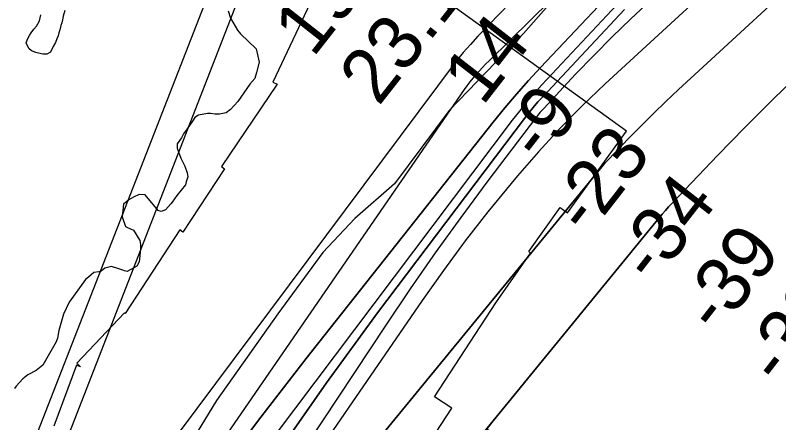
# Model space of a CAD drawing. Extents: x 3177185 to 3215018, y 812988 to 838321.
# Drawn here: x 3197387 to 3198323, y 824517 to 825017 of the extents above; entities that cross this region are included whole.
import ezdxf

# ---------------------------------------------------------------- set-up
doc = ezdxf.new("R2010")
doc.units = 0
for name, color, linetype in [('V-RIVR-EDGE', 7, 'Continuous'), ('V-RIVR-RANG', 7, 'Continuous'), ('V-RRAP-RVMT', 7, 'Continuous'), ('V-SITE-VEGE', 7, 'Continuous'), ('V-TOPO-DPTH', 7, 'Continuous'), ('V-TOPO-MINR', 7, 'Continuous'), ('V-TOPO-WATR', 7, 'Continuous'), ('V-WETL-SWMP', 7, 'Continuous')]:
    doc.layers.add(name, color=color, linetype=linetype)

msp = doc.modelspace()

# ---------------------------------------------------------------- linework, layer by layer
at = {"layer": 'V-RIVR-EDGE'}
msp.add_lwpolyline([(3198138.481753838, 825140.2522831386), (3198010.3257118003, 824994.5169699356), (3197919.2440045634, 824899.9821264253), (3197852.0813294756, 824810.1696090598), (3197803.2922250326, 824767.6916903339), (3197764.068153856, 824726.0594783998), (3197709.112965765, 824650.9958677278), (3197634.085269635, 824544.6849892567), (3197572.98334484, 824444.859864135), (3197533.727028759, 824390.1873563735), (3197478.7062760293, 824288.6084775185), (3197435.0387048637, 824207.866126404), (3197391.3829568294, 824131.9052170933), (3197326.731606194, 824002.965363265)], dxfattribs=at)
at = {"layer": 'V-RRAP-RVMT'}
for p, q in [((3197789.932000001, 825119.2989999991), (3197703.0340000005, 824934.8709999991)), ((3198136.574000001, 824874.729999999), (3197848.800000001, 825082.461999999)), ((3197708.450000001, 824932.260999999), (3197639.868000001, 824831.432999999)), ((3197703.034000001, 824934.8709999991), (3197708.450000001, 824932.260999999)), ((3198064.333000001, 824774.7559999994), (3198136.574000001, 824874.729999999)), ((3197643.721000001, 824828.7939999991), (3197592.8030000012, 824751.1009999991)), ((3197639.868000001, 824831.432999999), (3197643.721000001, 824828.7939999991)), ((3198016.643000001, 824727.138999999), (3198055.063000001, 824781.449999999)), ((3198055.063000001, 824781.449999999), (3198064.333000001, 824774.7559999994)), ((3197588.765000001, 824753.7359999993), (3197521.819000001, 824651.486999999)), ((3197592.8030000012, 824751.1009999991), (3197588.7650000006, 824753.7359999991)), ((3197976.491000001, 824664.393999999), (3198019.035000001, 824725.4449999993)), ((3198019.035000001, 824725.4449999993), (3198016.643000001, 824727.138999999)), ((3197901.046000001, 824549.1849999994), (3197976.4910000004, 824664.393999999)), ((3197521.238000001, 824652.0249999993), (3197462.653000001, 824590.4519999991)), ((3197521.819000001, 824651.486999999), (3197521.2380000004, 824652.0249999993)), ((3197462.653000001, 824590.4519999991), (3197467.174000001, 824586.081999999)), ((3197462.388000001, 824587.890999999), (3197434.403000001, 824513.1499999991)), ((3197467.174000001, 824586.081999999), (3197462.388000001, 824587.8909999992)), ((3197922.236000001, 824535.4539999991), (3197901.0460000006, 824549.184999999)), ((3197855.109000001, 824432.8039999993), (3197922.2360000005, 824535.4539999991))]:
    msp.add_line(p, q, dxfattribs=at)
at = {"layer": 'V-SITE-VEGE'}
for p, q in [((3197648.227, 825022.3179999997), (3197651.107, 825013.454)), ((3197651.107, 825013.454), (3197659.8310000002, 824998.653)), ((3197659.8310000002, 824998.653), (3197663.481, 824994.2050000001)), ((3197663.481, 824994.2050000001), (3197682.492, 824975.642)), ((3197682.492, 824975.642), (3197684.6350000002, 824966.7839999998)), ((3197684.6350000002, 824966.7839999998), (3197686.0500000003, 824959.4069999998)), ((3197686.0500000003, 824959.4069999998), (3197683.006, 824946.906)), ((3197683.006, 824946.906), (3197680.741, 824939.556)), ((3197680.741, 824939.556), (3197674.792, 824932.237)), ((3197674.792, 824932.237), (3197659.893, 824910.986)), ((3197659.893, 824910.986), (3197650.98, 824901.48)), ((3197650.98, 824901.48), (3197645.788, 824897.099)), ((3197607.437, 824891.5), (3197604.457, 824887.1029999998)), ((3197611.881, 824894.4119999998), (3197607.437, 824891.4999999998)), ((3197622.949, 824896.5399999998), (3197611.881, 824894.4119999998)), ((3197626.631, 824896.5069999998), (3197622.949, 824896.5399999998)), ((3197631.782, 824895.735), (3197626.631, 824896.507)), ((3197637.676, 824895.688), (3197631.782, 824895.735)), ((3197645.788, 824897.099), (3197637.676, 824895.688)), ((3197604.457, 824887.1029999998), (3197597.754, 824877.577)), ((3197593.29, 824871.718), (3197591.039, 824866.5800000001)), ((3197597.754, 824877.577), (3197593.29, 824871.718)), ((3197591.039, 824866.5800000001), (3197585.827, 824859.2540000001)), ((3197585.827, 824859.2540000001), (3197585.786, 824854.095)), ((3197585.786, 824854.095), (3197590.109, 824841.539)), ((3197590.109, 824841.539), (3197595.1920000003, 824831.9230000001)), ((3197595.1920000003, 824831.9230000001), (3197598.078, 824823.797)), ((3197598.078, 824823.797), (3197598.774, 824818.634)), ((3197598.774, 824818.634), (3197596.515, 824812.758)), ((3197595.753, 824809.082), (3197585.3370000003, 824795.9010000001)), ((3197596.515, 824812.758), (3197595.753, 824809.082)), ((3197538.936, 824796.995), (3197532.282, 824794.101)), ((3197546.302, 824796.9400000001), (3197538.936, 824796.995)), ((3197562.361, 824777.662), (3197546.302, 824796.9400000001)), ((3197585.3370000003, 824795.9010000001), (3197579.382, 824787.844)), ((3197526.361, 824790.462), (3197519.693, 824785.3559999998)), ((3197532.282, 824794.101), (3197526.361, 824790.462)), ((3197577.893, 824785.645), (3197571.2060000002, 824778.331)), ((3197579.382, 824787.844), (3197577.893, 824785.645)), ((3197519.693, 824785.3559999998), (3197518.099, 824769.9)), ((3197566.0330000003, 824776.161), (3197562.361, 824777.662)), ((3197571.2060000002, 824778.331), (3197566.0330000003, 824776.161)), ((3197518.099, 824769.9), (3197522.429, 824758.0789999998)), ((3197522.429, 824758.0789999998), (3197524.626, 824756.588)), ((3197524.626, 824756.588), (3197531.971, 824753.585)), ((3197531.971, 824753.585), (3197539.9760000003, 824740.998)), ((3197539.9760000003, 824740.998), (3197540.6750000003, 824735.837)), ((3197540.632, 824730.681), (3197539.8310000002, 824721.845)), ((3197540.6750000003, 824735.837), (3197540.632, 824730.681)), ((3197539.8310000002, 824721.845), (3197539.036, 824714.485)), ((3197539.036, 824714.485), (3197536.0500000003, 824709.353)), ((3197483.687, 824701.652), (3197477.0100000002, 824695.809)), ((3197489.585, 824702.3420000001), (3197483.687, 824701.6519999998)), ((3197492.536, 824703.057), (3197489.585, 824702.3420000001)), ((3197496.985, 824706.7069999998), (3197492.536, 824703.057)), ((3197505.105, 824708.853), (3197496.985, 824706.7070000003)), ((3197515.396, 824705.828), (3197505.105, 824708.853)), ((3197519.066, 824704.327), (3197515.396, 824705.828)), ((3197521.272, 824703.5709999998), (3197519.066, 824704.327)), ((3197524.213, 824702.813), (3197521.272, 824703.571)), ((3197536.0500000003, 824709.353), (3197524.213, 824702.813)), ((3197473.306, 824692.8910000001), (3197453.198, 824665.052)), ((3197477.0100000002, 824695.809), (3197473.306, 824692.8910000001)), ((3197453.198, 824665.052), (3197446.4560000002, 824650.368)), ((3197446.4560000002, 824650.368), (3197440.411, 824630.525)), ((3197440.411, 824630.525), (3197438.862, 824620.961)), ((3197438.862, 824620.961), (3197437.357, 824616.5519999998)), ((3197437.357, 824616.5519999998), (3197420.928, 824587.949)), ((3197412.775, 824581.381), (3197402.42, 824576.304)), ((3197420.928, 824587.949), (3197412.775, 824581.381)), ((3197396.489, 824571.193), (3197388.318, 824562.417)), ((3197402.42, 824576.304), (3197396.489, 824571.193)), ((3197388.318, 824562.417), (3197386.085, 824559.486))]:
    msp.add_line(p, q, dxfattribs=at)
at = {"layer": 'V-TOPO-DPTH'}
for points in [[(3197388.2985642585, 824009.5762654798), (3197392.0713573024, 824026.0602080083), (3197395.7916273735, 824042.5563040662), (3197399.626565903, 824059.0220526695), (3197403.6667534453, 824075.4352268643), (3197408.014814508, 824091.7695394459), (3197412.568124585, 824108.0512776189), (3197423.1278277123, 824144.4863781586), (3197424.4980778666, 824148.487873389), (3197426.1101432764, 824152.375299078), (3197428.0849315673, 824156.0916204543), (3197430.3015351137, 824159.6938722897), (3197528.2242767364, 824302.9971075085), (3197580.3556892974, 824377.5983458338), (3197633.5103705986, 824451.4466624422), (3197688.199955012, 824524.1655964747), (3197743.912808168, 824596.1316087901), (3197973.23496028, 824886.0299575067), (3197987.214294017, 824903.2309344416), (3198001.4881214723, 824920.1771479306), (3198016.2036895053, 824936.7412162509), (3198031.2137512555, 824953.0505211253), (3198400.677684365, 825344.0215286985)], [(3197388.2985642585, 824009.5762654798), (3197392.0713573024, 824026.0602080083), (3197395.7916273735, 824042.5563040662), (3197399.626565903, 824059.0220526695), (3197403.6667534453, 824075.4352268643), (3197408.014814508, 824091.7695394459), (3197412.568124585, 824108.0512776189), (3197423.1278277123, 824144.4863781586), (3197424.4980778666, 824148.487873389), (3197426.1101432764, 824152.375299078), (3197428.0849315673, 824156.0916204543), (3197430.3015351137, 824159.6938722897), (3197528.2242767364, 824302.9971075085), (3197580.3556892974, 824377.5983458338), (3197633.5103705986, 824451.4466624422), (3197688.199955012, 824524.1655964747), (3197743.912808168, 824596.1316087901), (3197973.23496028, 824886.0299575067), (3197987.214294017, 824903.2309344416), (3198001.4881214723, 824920.1771479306), (3198016.2036895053, 824936.7412162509), (3198031.2137512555, 824953.0505211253), (3198400.677684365, 825344.0215286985)], [(3198582.722718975, 825164.2233029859), (3198381.778389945, 824976.8980971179), (3198347.8359319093, 824944.6982316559), (3198314.275781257, 824912.1114487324), (3198281.289091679, 824878.9442896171), (3198248.6847094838, 824845.3902130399), (3198192.198327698, 824786.2348149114), (3198188.1750139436, 824781.9230075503), (3198184.2195434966, 824777.5512241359), (3198180.3658380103, 824773.0894766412), (3198176.5799758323, 824768.5677530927), (3197974.6761198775, 824521.6957086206)], [(3198073.816804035, 825114.7957702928), (3197954.364110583, 824991.1104714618), (3197945.178901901, 824981.229215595), (3197936.2548969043, 824971.1259666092), (3197927.722697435, 824960.6897279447), (3197586.779130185, 824504.021632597), (3197549.6674416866, 824451.4753447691), (3197514.4427048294, 824397.7604304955), (3197482.048395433, 824342.2925765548), (3197451.5410376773, 824285.656096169), (3197413.8220553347, 824211.0588369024), (3197404.21195556, 824190.5998677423), (3197395.413833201, 824169.8244527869), (3197387.833676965, 824148.5743691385), (3197381.065498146, 824127.0078396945), (3197323.541592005, 823923.1959409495)], [(3198310.9884963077, 825117.7155950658), (3198110.4110853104, 824932.9202793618), (3198082.2513736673, 824905.9494371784), (3198054.8192346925, 824878.2845533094), (3198028.478454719, 824849.5786069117), (3198002.8652474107, 824820.1786188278), (3197995.045070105, 824810.8432105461), (3197966.5818456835, 824775.8637394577), (3197938.8006657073, 824740.3659917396), (3197912.0425524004, 824704.0908290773), (3197885.96648354, 824667.2973897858), (3197514.017071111, 824126.2873361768), (3197508.6812235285, 824117.7502835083), (3197503.8676214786, 824108.9562606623), (3197499.8373877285, 824099.7767825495), (3197496.32939951, 824090.3403342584), (3197451.63103113, 823951.8686666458)], [(3198310.9884963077, 825117.7155950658), (3198110.4110853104, 824932.9202793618), (3198082.2513736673, 824905.9494371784), (3198054.8192346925, 824878.2845533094), (3198028.478454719, 824849.5786069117), (3198002.8652474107, 824820.1786188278), (3197995.045070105, 824810.8432105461), (3197966.5818456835, 824775.8637394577), (3197938.8006657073, 824740.3659917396), (3197912.0425524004, 824704.0908290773), (3197885.96648354, 824667.2973897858), (3197514.017071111, 824126.2873361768), (3197508.6812235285, 824117.7502835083), (3197503.8676214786, 824108.9562606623), (3197499.8373877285, 824099.7767825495), (3197496.32939951, 824090.3403342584), (3197451.63103113, 823951.8686666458)], [(3197262.997966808, 823305.8549675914), (3197270.916225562, 823342.7248028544), (3197297.1618885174, 823463.7448522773), (3197319.702762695, 823560.7254786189), (3197344.1403861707, 823657.1956286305), (3197371.423133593, 823752.9000641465), (3197400.6026303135, 823848.0940233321), (3197476.2531391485, 824082.4498993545), (3197482.543135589, 824099.9214885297), (3197489.5822682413, 824117.0557712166), (3197497.7451052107, 824133.6840941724), (3197506.65707839, 824149.9751106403), (3197595.570148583, 824300.3779515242), (3197651.003613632, 824390.6111467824), (3197708.4281850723, 824479.5096998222), (3197768.839416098, 824566.4062895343), (3197831.2417535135, 824651.9682370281), (3198011.367354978, 824890.3280688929), (3198016.748868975, 824897.2187101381), (3198022.272078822, 824903.9899698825), (3198028.0078324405, 824910.5821573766), (3198033.885281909, 824917.0549633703), (3198134.291559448, 825024.1576471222)], [(3198134.291559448, 825024.1576471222), (3198033.885281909, 824917.0549633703), (3198028.0078324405, 824910.5821573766), (3198022.272078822, 824903.9899698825), (3198016.748868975, 824897.2187101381), (3198011.367354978, 824890.3280688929), (3197831.2417535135, 824651.9682370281), (3197768.839416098, 824566.4062895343), (3197708.4281850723, 824479.5096998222), (3197651.003613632, 824390.6111467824), (3197595.570148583, 824300.3779515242), (3197506.65707839, 824149.9751106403), (3197497.7451052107, 824133.6840941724), (3197489.5822682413, 824117.0557712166), (3197482.543135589, 824099.9214885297), (3197476.2531391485, 824082.4498993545), (3197400.6026303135, 823848.0940233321), (3197371.423133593, 823752.9000641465), (3197344.1403861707, 823657.1956286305), (3197319.702762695, 823560.7254786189), (3197297.1618885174, 823463.7448522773), (3197270.916225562, 823342.7248028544), (3197262.997966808, 823305.8549675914)], [(3197604.2854930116, 824219.2307549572), (3198106.2721236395, 824831.0646095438), (3198108.139481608, 824833.285192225), (3198110.0418137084, 824835.4746359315), (3198111.996607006, 824837.6173711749), (3198113.9863744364, 824839.7289674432), (3198139.549136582, 824866.206910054), (3198154.4747548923, 824881.4030115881), (3198169.5711941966, 824896.424459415), (3198184.9238649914, 824911.1839266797), (3198200.447356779, 824925.7687402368), (3198240.477909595, 824962.7354028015), (3198276.1502736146, 824995.6666219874), (3198311.8298272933, 825028.5900470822)], [(3198311.8298272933, 825028.5900470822), (3198276.1502736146, 824995.6666219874), (3198240.477909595, 824962.7354028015), (3198200.447356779, 824925.7687402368), (3198184.9238649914, 824911.1839266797), (3198169.5711941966, 824896.424459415), (3198154.4747548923, 824881.4030115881), (3198139.549136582, 824866.206910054), (3198113.9863744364, 824839.7289674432), (3198111.996607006, 824837.6173711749), (3198110.0418137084, 824835.4746359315), (3198108.139481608, 824833.285192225), (3198106.2721236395, 824831.0646095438), (3197604.2854930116, 824219.2307549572)], [(3197590.9820153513, 824013.4882140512), (3197593.1890438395, 824022.0608106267), (3197600.1082814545, 824047.8214155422), (3197601.121178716, 824050.9038813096), (3197602.3467046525, 824053.8849758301), (3197603.891173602, 824056.7140134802), (3197605.6482712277, 824059.441679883), (3197638.9932744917, 824105.4307266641), (3197657.8058886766, 824130.905984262), (3197676.910372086, 824156.1563811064), (3197696.4526593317, 824181.06948682), (3197716.286815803, 824205.7577317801), (3198176.5799758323, 824768.5677530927), (3198180.3658380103, 824773.0894766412), (3198184.2195434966, 824777.5512241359), (3198188.1750139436, 824781.9230075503), (3198192.198327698, 824786.2348149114), (3198248.6847094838, 824845.3902130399), (3198281.289091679, 824878.9442896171), (3198314.275781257, 824912.1114487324), (3198347.8359319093, 824944.6982316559)], [(3197974.6761198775, 824521.6957086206), (3197965.1215226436, 824510.013103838), (3198215.648276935, 824329.434203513), (3198221.4748035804, 824338.1407052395), (3198253.723515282, 824386.3295287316), (3198387.8533237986, 824579.458826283)]]:
    msp.add_lwpolyline(points, dxfattribs=at)
at = {"layer": 'V-TOPO-MINR'}
for points in [[(3198649.650338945, 825632.1007775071), (3197967.9952205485, 824961.076715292), (3197963.8767134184, 824956.9415389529), (3197959.8138876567, 824952.7534046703), (3197955.8345839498, 824948.4858334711), (3197951.9109616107, 824944.165304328), (3197948.114886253, 824939.7377427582), (3197944.4327746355, 824935.2207652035), (3197940.921608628, 824930.5696636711), (3197937.5244063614, 824925.8291461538), (3197425.1432853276, 824181.9191720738), (3197418.4783899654, 824171.1636313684), (3197412.5446449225, 824160.0615388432), (3197407.7076253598, 824148.4396185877), (3197403.6017561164, 824136.4711465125), (3197369.7943818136, 824019.8195035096)], [(3197701.8070586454, 825143.0146909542), (3197340.5624180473, 824216.1422203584), (3197337.255194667, 824210.0211066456), (3197334.2823718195, 824203.7571227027), (3197331.811149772, 824197.2788334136), (3197329.6743282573, 824190.6576738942), (3197307.7971628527, 824112.4438878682), (3197304.388989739, 824099.2796943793), (3197301.324552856, 824086.0429159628), (3197298.7757203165, 824072.6972601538), (3197296.570624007, 824059.2790194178), (3197294.5705163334, 824045.8146414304), (3197292.498802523, 824032.3615834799), (3197290.3196795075, 824018.9255055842), (3197288.068950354, 824005.5007477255), (3197256.8138557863, 823823.5362040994), (3197240.682622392, 823731.7070649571), (3197224.088511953, 823639.9634599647), (3197206.8000859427, 823548.3481561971), (3197189.048782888, 823456.8183865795), (3197168.363838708, 823352.2815286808), (3197160.4596955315, 823313.1156020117)], [(3197657.439750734, 825129.2781656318), (3197378.842212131, 824414.6783962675), (3197375.1669150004, 824401.147880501), (3197371.1295290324, 824387.7344492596), (3197366.5490098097, 824374.4966448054), (3197361.606401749, 824361.3759248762), (3197322.3126279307, 824263.1827946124), (3197314.0976883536, 824241.4476006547), (3197306.44995376, 824219.5267080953), (3197299.653026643, 824197.3272676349), (3197293.42330451, 824174.9421285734), (3197234.411222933, 823945.8753186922)], [(3198073.816804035, 825114.7957702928), (3197954.364110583, 824991.1104714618), (3197945.178901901, 824981.229215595), (3197936.2548969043, 824971.1259666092), (3197927.722697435, 824960.6897279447), (3197586.779130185, 824504.021632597), (3197549.6674416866, 824451.4753447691), (3197514.4427048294, 824397.7604304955), (3197482.048395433, 824342.2925765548), (3197451.5410376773, 824285.656096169), (3197413.8220553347, 824211.0588369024), (3197404.21195556, 824190.5998677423), (3197395.413833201, 824169.8244527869), (3197387.833676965, 824148.5743691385), (3197381.065498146, 824127.0078396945), (3197323.541592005, 823923.1959409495)], [(3198310.9884963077, 825117.7155950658), (3198110.4110853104, 824932.9202793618), (3198082.2513736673, 824905.9494371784), (3198054.8192346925, 824878.2845533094), (3198028.478454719, 824849.5786069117), (3198002.8652474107, 824820.1786188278), (3197995.045070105, 824810.8432105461), (3197966.5818456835, 824775.8637394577), (3197938.8006657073, 824740.3659917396), (3197912.0425524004, 824704.0908290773), (3197885.96648354, 824667.2973897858), (3197514.017071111, 824126.2873361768), (3197508.6812235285, 824117.7502835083), (3197503.8676214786, 824108.9562606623), (3197499.8373877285, 824099.7767825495), (3197496.32939951, 824090.3403342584), (3197451.63103113, 823951.8686666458)], [(3198198.4198854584, 825108.5856042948), (3198032.7474397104, 824931.4291548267), (3198023.2989718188, 824920.9979162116), (3198014.078849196, 824910.3747716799), (3198005.2012444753, 824899.4637682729), (3197996.551985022, 824888.3608589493), (3197561.1686454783, 824310.7405805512), (3197541.4615387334, 824282.9216720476), (3197522.8975417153, 824254.4057398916), (3197506.0482092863, 824224.8442722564), (3197490.3419865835, 824194.5857809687), (3197490.289146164, 824194.476178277), (3197476.3081567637, 824163.4291686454), (3197463.4329085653, 824131.9630431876), (3197452.2162721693, 824099.8682439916), (3197442.105376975, 824067.35432897), (3197368.953446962, 823808.4599274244), (3197334.592767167, 823682.8284799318), (3197301.6463440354, 823556.8398657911), (3197270.821305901, 823430.3155016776), (3197241.4105244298, 823303.4339709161)], [(3198165.4352211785, 825034.449402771), (3198142.000075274, 825012.592083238), (3198118.919926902, 824990.3746147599), (3198096.3722748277, 824967.6169228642), (3198074.179620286, 824944.4990820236), (3198034.9979228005, 824902.7043685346), (3198032.70373597, 824900.1788109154), (3198030.464124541, 824897.607210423), (3198028.306376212, 824894.96654562), (3198026.2032032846, 824892.2798379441), (3197965.4795371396, 824812.1456934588), (3197933.4755237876, 824769.0596892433), (3197902.0309911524, 824725.5772047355), (3197871.4256795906, 824681.4999997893), (3197841.379848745, 824637.0263145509), (3197510.9883011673, 824137.7308701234), (3197503.5888909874, 824125.4863375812), (3197496.8895600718, 824112.9050042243), (3197491.24034805, 824099.818469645), (3197486.2912152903, 824086.3951342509), (3197425.211009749, 823897.1767191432)], [(3198134.291559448, 825024.1576471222), (3198033.885281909, 824917.0549633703), (3198028.0078324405, 824910.5821573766), (3198022.272078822, 824903.9899698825), (3198016.748868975, 824897.2187101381), (3198011.367354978, 824890.3280688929), (3197831.2417535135, 824651.9682370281), (3197768.839416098, 824566.4062895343), (3197708.4281850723, 824479.5096998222), (3197651.003613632, 824390.6111467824), (3197595.570148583, 824300.3779515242), (3197506.65707839, 824149.9751106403), (3197497.7451052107, 824133.6840941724), (3197489.5822682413, 824117.0557712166), (3197482.543135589, 824099.9214885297), (3197476.2531391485, 824082.4498993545), (3197400.6026303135, 823848.0940233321), (3197371.423133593, 823752.9000641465), (3197344.1403861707, 823657.1956286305), (3197319.702762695, 823560.7254786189), (3197297.1618885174, 823463.7448522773), (3197270.916225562, 823342.7248028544), (3197262.997966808, 823305.8549675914)], [(3198311.8298272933, 825028.5900470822), (3198276.1502736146, 824995.6666219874), (3198240.477909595, 824962.7354028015), (3198200.447356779, 824925.7687402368), (3198184.9238649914, 824911.1839266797), (3198169.5711941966, 824896.424459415), (3198154.4747548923, 824881.4030115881), (3198139.549136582, 824866.206910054), (3198113.9863744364, 824839.7289674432), (3198111.996607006, 824837.6173711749), (3198110.0418137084, 824835.4746359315), (3198108.139481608, 824833.285192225), (3198106.2721236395, 824831.0646095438), (3197604.2854930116, 824219.2307549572)], [(3198347.8359319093, 824944.6982316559), (3198314.275781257, 824912.1114487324), (3198281.289091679, 824878.9442896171), (3198248.6847094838, 824845.3902130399), (3198192.198327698, 824786.2348149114), (3198188.1750139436, 824781.9230075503), (3198184.2195434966, 824777.5512241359), (3198180.3658380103, 824773.0894766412), (3198176.5799758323, 824768.5677530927), (3197716.286815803, 824205.7577317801), (3197696.4526593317, 824181.06948682), (3197676.910372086, 824156.1563811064), (3197657.8058886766, 824130.905984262), (3197638.9932744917, 824105.4307266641), (3197605.6482712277, 824059.441679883), (3197603.891173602, 824056.7140134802), (3197602.3467046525, 824053.8849758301), (3197601.121178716, 824050.9038813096), (3197600.1082814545, 824047.8214155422), (3197593.1890438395, 824022.0608106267), (3197590.9820153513, 824013.4882140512)]]:
    msp.add_lwpolyline(points, dxfattribs=at)
at = {"layer": 'V-TOPO-WATR'}
msp.add_lwpolyline([(3198400.677684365, 825344.0215286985), (3198031.2137512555, 824953.0505211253), (3198016.2036895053, 824936.7412162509), (3198001.4881214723, 824920.1771479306), (3197987.214294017, 824903.2309344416), (3197973.23496028, 824886.0299575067), (3197743.912808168, 824596.1316087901), (3197688.199955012, 824524.1655964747), (3197633.5103705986, 824451.4466624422), (3197580.3556892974, 824377.5983458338), (3197528.2242767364, 824302.9971075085), (3197430.3015351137, 824159.6938722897), (3197428.0849315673, 824156.0916204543), (3197426.1101432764, 824152.375299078), (3197424.4980778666, 824148.487873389), (3197423.1278277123, 824144.4863781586), (3197412.568124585, 824108.0512776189), (3197408.014814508, 824091.7695394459), (3197403.6667534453, 824075.4352268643), (3197399.626565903, 824059.0220526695), (3197395.7916273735, 824042.5563040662), (3197392.0713573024, 824026.0602080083), (3197388.2985642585, 824009.5762654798)], dxfattribs=at)
at = {"layer": 'V-WETL-SWMP'}
for points in [[(3197448.128, 825022.795), (3197445.79, 825015.677), (3197444.9, 825011.4010000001), (3197444.301, 825007.6950000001), (3197443.132, 825004.278), (3197441.666, 824999.1510000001), (3197440.781, 824995.446), (3197439.61, 824991.7440000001), (3197438.154, 824988.044), (3197436.6920000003, 824983.488), (3197433.8000000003, 824978.657), (3197430.322, 824971.832), (3197425.734, 824969.2980000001), (3197420.879, 824969.05), (3197412.333, 824971.4), (3197407.21, 824973.438), (3197403.807, 824976.319), (3197400.719, 824983.194), (3197402.474, 824988.604), (3197404.499, 824992.014), (3197406.809, 824995.422), (3197409.984, 824999.966)], [(3197409.984, 824999.966), (3197413.1520000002, 825003.652), (3197416.912, 825009.904), (3197417.7970000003, 825013.608), (3197418.396, 825017.3150000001)]]:
    msp.add_lwpolyline(points, dxfattribs=at)

# ---------------------------------------------------------------- texts
at = {"layer": 'V-RIVR-RANG'}
for s, height, rotation, p in [('19.9', 66.9999999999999, 51.878325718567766, (3197752.156687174, 824963.8657180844)), ('23.1', 66.9999999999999, 51.878325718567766, (3197832.6070866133, 824904.4018757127)), ('14', 67, 52.16122222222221, (3197960.0421668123, 824904.5090196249)), ('-9', 67, 52.16122222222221, (3198032.068005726, 824834.2206951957)), ('-23', 67, 52.16122222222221, (3198089.0452022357, 824744.558866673)), ('-34', 67, 52.16122222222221, (3198169.6471491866, 824685.310356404)), ('-39', 67, 52.16122222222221, (3198248.4691491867, 824623.7713564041)), ('-32', 67, 52.16122222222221, (3198325.5112022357, 824559.939866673))]:
    msp.add_text(s, height=height, rotation=rotation, dxfattribs=at).set_placement(p)

doc.saveas('drawing.dxf')
